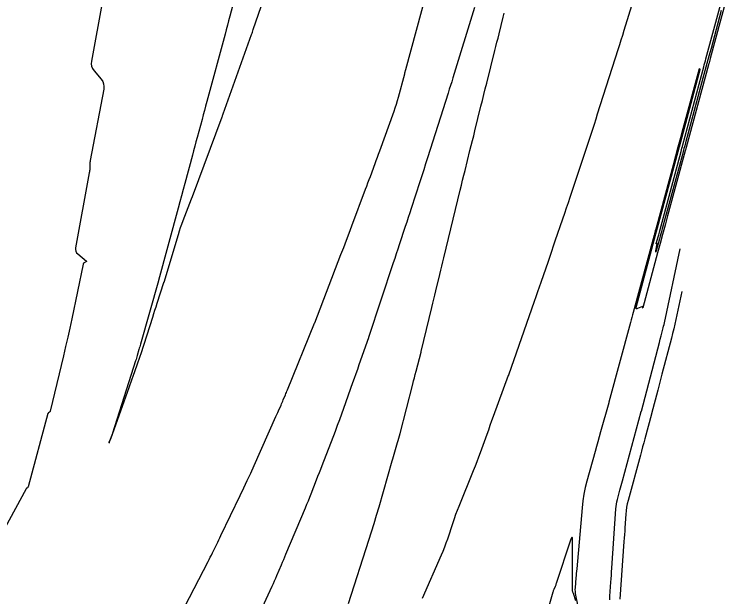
# Model space of a CAD drawing. Extents: x 1797419 to 1809236, y 248759 to 251512.
# Drawn here: x 1798954.3 to 1799157.6, y 249975.6 to 250140.5 of the extents above; entities that cross this region are included whole.
import ezdxf

# ---------------------------------------------------------------- set-up
doc = ezdxf.new("R2010")
doc.units = 0
doc.layers.add('34', color=7, linetype='Continuous')

msp = doc.modelspace()

# ---------------------------------------------------------------- linework, layer by layer
at = {"layer": '34'}
for points in [[(1799020.62, 250159.37), (1799015.38, 250139.91), (1799015.04, 250138.65), (1799014.7, 250137.38), (1799014.36, 250136.12), (1799014.02, 250134.86), (1799008.87, 250115.78), (1799008.53, 250114.51), (1799008.19, 250113.25), (1799007.85, 250111.98), (1799007.51, 250110.71), (1799006.14, 250105.64), (1799005.8, 250104.37), (1799005.46, 250103.1), (1799005.12, 250101.83), (1799004.78, 250100.56), (1799002.63, 250092.6), (1799002.16, 250090.85), (1799001.69, 250089.11), (1799001.22, 250087.36), (1799000.75, 250085.61), (1798995.22, 250065.08), (1798995.21, 250065.05), (1798995.19, 250064.97), (1798995.19, 250064.97), (1798990.08, 250047.12), (1798989.97, 250046.72), (1798989.85, 250046.32), (1798989.74, 250045.92), (1798989.62, 250045.52), (1798989.16, 250043.91), (1798989.05, 250043.51), (1798988.93, 250043.11), (1798988.8, 250042.71), (1798988.68, 250042.31), (1798982.13, 250021.87), (1798982.02, 250021.53), (1798982.01, 250021.48), (1798981.99, 250021.44), (1798981.98, 250021.4), (1798981.96, 250021.35), (1798981.23, 250019.29), (1798981.16, 250019.11), (1798981.14, 250019.05), (1798981.17, 250019.11), (1798981.24, 250019.29), (1798981.74, 250020.55), (1798981.84, 250020.81), (1798982.01, 250021.24), (1798982.04, 250021.33), (1798982.08, 250021.41), (1798982.11, 250021.5), (1798982.14, 250021.58), (1798986.87, 250034.85), (1798987.16, 250035.65), (1798987.44, 250036.45), (1798987.73, 250037.25), (1798988.02, 250038.05), (1798989.16, 250041.26), (1798989.44, 250042.06), (1798989.72, 250042.87), (1798989.99, 250043.67), (1798990.25, 250044.48), (1798993.55, 250054.73), (1798993.87, 250055.72), (1798994.18, 250056.7), (1798994.5, 250057.68), (1798994.82, 250058.67), (1798996.71, 250064.56), (1798996.72, 250064.57), (1798996.73, 250064.64), (1798996.74, 250064.65), (1798996.74, 250064.67), (1799000.8, 250078.14), (1799001.11, 250079.13), (1799001.44, 250080.12), (1799001.78, 250081.1), (1799002.15, 250082.08), (1799004.52, 250088.23), (1799004.54, 250088.28), (1799004.56, 250088.33), (1799004.58, 250088.38), (1799004.6, 250088.44), (1799004.77, 250088.92), (1799013.2, 250111.43), (1799013.28, 250111.64), (1799013.35, 250111.85), (1799013.43, 250112.06), (1799013.51, 250112.27), (1799021.57, 250134.79), (1799021.69, 250135.13), (1799021.8, 250135.46), (1799021.92, 250135.8), (1799022.04, 250136.14), (1799029.61, 250158.3)], [(1799132.82, 250154.46), (1799127.08, 250135.87), (1799126.66, 250134.51), (1799126.23, 250133.15), (1799125.8, 250131.8), (1799125.37, 250130.44), (1799119.52, 250112.19), (1799119.06, 250110.76), (1799118.6, 250109.32), (1799118.13, 250107.89), (1799117.65, 250106.45), (1799111.74, 250088.61), (1799111.23, 250087.08), (1799110.71, 250085.55), (1799110.2, 250084.03), (1799109.68, 250082.5), (1799107.52, 250076.21), (1799107.03, 250074.78), (1799106.53, 250073.34), (1799106.04, 250071.9), (1799105.55, 250070.47), (1799103.51, 250064.51), (1799103.05, 250063.18), (1799102.59, 250061.85), (1799102.13, 250060.52), (1799101.66, 250059.2), (1799094.34, 250038.3), (1799094.34, 250038.29), (1799094.33, 250038.28), (1799094.32, 250038.24), (1799094.31, 250038.2), (1799094.31, 250038.2), (1799094.31, 250038.19), (1799094.3, 250038.18), (1799094.3, 250038.17), (1799090.04, 250026.61), (1799089.57, 250025.33), (1799089.1, 250024.04), (1799088.64, 250022.76), (1799088.17, 250021.48), (1799086.32, 250016.34), (1799085.85, 250015.06), (1799085.37, 250013.78), (1799084.87, 250012.51), (1799084.37, 250011.24), (1799080.26, 250001.09), (1799079.81, 249999.95), (1799079.38, 249998.81), (1799078.97, 249997.66), (1799078.57, 249996.5), (1799077.03, 249991.85), (1799076.63, 249990.69), (1799076.2, 249989.55), (1799075.75, 249988.41), (1799075.27, 249987.29), (1799069.85, 249975.04)], [(1799157.59, 250150.37), (1799151.51, 250127.94), (1799151.39, 250127.49), (1799151.19, 250126.73), (1799151.15, 250126.58), (1799151.11, 250126.43), (1799151.07, 250126.28), (1799151.03, 250126.13), (1799144.7, 250102.77), (1799144.63, 250102.53), (1799144.57, 250102.3), (1799144.51, 250102.07), (1799144.45, 250101.84), (1799139.45, 250083.4), (1799138.74, 250080.79), (1799138.03, 250078.17), (1799137.32, 250075.56), (1799136.61, 250072.95), (1799132.39, 250057.38), (1799132.38, 250057.33), (1799132.37, 250057.32), (1799132.37, 250057.33), (1799132.38, 250057.38), (1799132.42, 250057.63), (1799132.42, 250057.68), (1799132.41, 250057.71), (1799132.37, 250057.71), (1799132.32, 250057.7), (1799130.92, 250057.14), (1799130.7, 250057.08), (1799130.57, 250057.12), (1799130.52, 250057.24), (1799130.55, 250057.46), (1799136.14, 250078.3), (1799136.19, 250078.48), (1799136.24, 250078.66), (1799136.29, 250078.84), (1799136.34, 250079.02), (1799142.68, 250102.65), (1799142.72, 250102.8), (1799142.77, 250102.96), (1799148.65, 250124.86), (1799148.66, 250124.89), (1799148.65, 250124.92), (1799148.63, 250124.94), (1799148.6, 250124.95), (1799148.36, 250125.02), (1799148.36, 250125.02), (1799148.36, 250125.02), (1799148.35, 250125.02), (1799148.35, 250125.01), (1799143.77, 250108.08), (1799143.07, 250105.49), (1799142.37, 250102.9), (1799141.67, 250100.31), (1799140.97, 250097.72), (1799136.07, 250079.62), (1799135.95, 250079.19), (1799135.84, 250078.77), (1799135.72, 250078.34), (1799135.6, 250077.91), (1799129.68, 250056.05), (1799129.49, 250055.34), (1799129.3, 250054.64), (1799129.11, 250053.93), (1799128.92, 250053.23), (1799122.79, 250030.62), (1799122.78, 250030.56), (1799122.76, 250030.51), (1799122.76, 250030.48), (1799120.45, 250022.21), (1799120.06, 250020.83), (1799119.68, 250019.44), (1799119.29, 250018.06), (1799118.91, 250016.68), (1799116.58, 250008.31), (1799116.1, 250006.45), (1799115.72, 250004.57), (1799115.42, 250002.68), (1799115.21, 250000.77), (1799113.69, 249983.46), (1799113.63, 249982.82), (1799113.57, 249982.18), (1799113.52, 249981.54), (1799113.46, 249980.9), (1799113.21, 249978.1), (1799113.19, 249977.57), (1799113.2, 249977.05), (1799113.25, 249976.53), (1799113.34, 249976.01), (1799113.94, 249973.22)], [(1799002.6, 249972.82), (1799009.23, 249985.52), (1799009.55, 249986.13), (1799009.86, 249986.74), (1799010.17, 249987.35), (1799010.47, 249987.97), (1799011.68, 249990.43), (1799011.98, 249991.04), (1799012.28, 249991.66), (1799012.58, 249992.27), (1799012.88, 249992.89), (1799018.34, 250004.25), (1799019.34, 250006.36), (1799020.33, 250008.47), (1799021.3, 250010.58), (1799022.25, 250012.71), (1799028.43, 250026.58), (1799028.61, 250026.98), (1799028.79, 250027.38), (1799028.97, 250027.77), (1799029.15, 250028.17), (1799029.9, 250029.84), (1799030.06, 250030.2), (1799030.22, 250030.55), (1799030.37, 250030.91), (1799030.52, 250031.27), (1799031.12, 250032.7), (1799031.27, 250033.06), (1799031.42, 250033.42), (1799031.56, 250033.78), (1799031.71, 250034.14), (1799039.42, 250053.02), (1799039.42, 250053.02), (1799039.42, 250053.03), (1799039.44, 250053.1), (1799039.44, 250053.11), (1799039.44, 250053.12), (1799039.45, 250053.13), (1799039.45, 250053.14), (1799046.88, 250072.42), (1799047.65, 250074.45), (1799048.43, 250076.48), (1799049.2, 250078.51), (1799049.96, 250080.55), (1799053.85, 250090.95), (1799054.19, 250091.86), (1799054.53, 250092.76), (1799054.87, 250093.67), (1799055.21, 250094.57), (1799056.56, 250098.19), (1799056.9, 250099.09), (1799057.23, 250100), (1799057.56, 250100.91), (1799057.89, 250101.82), (1799061.91, 250113.06), (1799062.25, 250114.04), (1799062.58, 250115.04), (1799062.88, 250116.03), (1799063.16, 250117.04), (1799064.94, 250123.62), (1799065.02, 250123.89), (1799065.27, 250124.84), (1799071.34, 250147.27)], [(1799154.66, 250141.56), (1799151.74, 250130.78), (1799151.17, 250128.67), (1799150.6, 250126.57), (1799150.03, 250124.47), (1799149.46, 250122.37), (1799144.51, 250104.09), (1799144.29, 250103.26), (1799144.06, 250102.44), (1799143.84, 250101.62), (1799143.62, 250100.79), (1799137.9, 250079.7), (1799137.71, 250079.01), (1799137.52, 250078.31), (1799137.33, 250077.62), (1799137.15, 250076.92), (1799136.21, 250073.46), (1799136.13, 250073.2), (1799136.1, 250073.11), (1799136.1, 250073.21), (1799136.14, 250073.47), (1799136.49, 250075.52), (1799136.49, 250075.55), (1799136.48, 250075.57), (1799136.46, 250075.57), (1799136.43, 250075.57), (1799136.29, 250075.51), (1799136.27, 250075.5), (1799136.25, 250075.51), (1799136.24, 250075.53), (1799136.24, 250075.56), (1799136.82, 250077.71), (1799136.92, 250078.08), (1799137.02, 250078.45), (1799137.12, 250078.82), (1799137.22, 250079.19), (1799143.25, 250101.64), (1799143.38, 250102.12), (1799143.51, 250102.59), (1799143.63, 250103.07), (1799143.76, 250103.54), (1799149.69, 250125.6), (1799149.84, 250126.17), (1799150, 250126.73), (1799150.15, 250127.3), (1799150.3, 250127.86), (1799154.78, 250144.52)], [(1798979.32, 250144.29), (1798976.19, 250127.24), (1798976.13, 250126.49), (1798976.23, 250125.78), (1798976.49, 250125.11), (1798976.92, 250124.49), (1798978.94, 250122.08), (1798979.36, 250121.46), (1798979.62, 250120.79), (1798979.72, 250120.08), (1798979.65, 250119.33), (1798975.83, 250099.07), (1798975.78, 250098.78), (1798975.74, 250098.49), (1798975.72, 250098.2), (1798975.71, 250097.9), (1798975.68, 250096.72), (1798975.67, 250096.43), (1798975.65, 250096.13), (1798975.61, 250095.84), (1798975.57, 250095.55), (1798971.69, 250074.34), (1798971.65, 250073.84), (1798971.75, 250073.39), (1798971.97, 250072.98), (1798972.31, 250072.62), (1798974.75, 250070.6), (1798974.76, 250070.59), (1798974.77, 250070.59), (1798974.77, 250070.58), (1798974.77, 250070.57), (1798974.75, 250070.5), (1798974.75, 250070.5), (1798974.07, 250070.12), (1798973.97, 250070.05), (1798973.89, 250069.97), (1798973.83, 250069.86), (1798973.79, 250069.75), (1798970.58, 250054.26), (1798970.02, 250051.64), (1798969.45, 250049.03), (1798968.85, 250046.42), (1798968.23, 250043.81), (1798964.46, 250028.09), (1798964.43, 250028.02), (1798964.4, 250027.95), (1798964.35, 250027.89), (1798964.29, 250027.84), (1798964.03, 250027.66), (1798963.97, 250027.61), (1798963.92, 250027.55), (1798963.89, 250027.48), (1798963.86, 250027.41), (1798958.2, 250006.64), (1798958.18, 250006.58), (1798958.15, 250006.53), (1798958.11, 250006.48), (1798958.06, 250006.44), (1798957.84, 250006.3), (1798957.78, 250006.26), (1798957.74, 250006.22), (1798957.7, 250006.17), (1798957.66, 250006.11), (1798947.26, 249987.15)], [(1799084.74, 250142.38), (1799078.59, 250122.45), (1799078.25, 250121.38), (1799077.92, 250120.31), (1799077.58, 250119.24), (1799077.24, 250118.17), (1799071.42, 250099.84), (1799070.88, 250098.15), (1799070.33, 250096.46), (1799069.79, 250094.77), (1799069.24, 250093.08), (1799066.77, 250085.53), (1799066.35, 250084.25), (1799065.93, 250082.96), (1799065.51, 250081.67), (1799065.09, 250080.38), (1799063.41, 250075.24), (1799062.99, 250073.95), (1799062.56, 250072.66), (1799062.14, 250071.38), (1799061.71, 250070.09), (1799054.7, 250049.01), (1799054.7, 250049), (1799054.7, 250048.99), (1799054.68, 250048.93), (1799054.68, 250048.91), (1799054.67, 250048.9), (1799054.67, 250048.89), (1799051.98, 250041.22), (1799051.53, 250039.94), (1799051.08, 250038.66), (1799050.63, 250037.38), (1799050.18, 250036.1), (1799047.63, 250028.87), (1799047.05, 250027.24), (1799046.45, 250025.62), (1799045.85, 250024), (1799045.23, 250022.38), (1799041.43, 250012.6), (1799041.04, 250011.6), (1799040.66, 250010.61), (1799040.27, 250009.61), (1799039.89, 250008.61), (1799038.34, 250004.62), (1799037.95, 250003.62), (1799037.56, 250002.63), (1799037.15, 250001.64), (1799036.74, 250000.65), (1799031.19, 249987.54), (1799030.87, 249986.78), (1799030.55, 249986.02), (1799030.23, 249985.26), (1799029.91, 249984.51), (1799028.63, 249981.48), (1799028.31, 249980.72), (1799027.98, 249979.97), (1799027.64, 249979.22), (1799027.3, 249978.47), (1799020.09, 249962.86)], [(1799048.99, 249973.67), (1799054.77, 249991.58), (1799055.52, 249993.93), (1799056.26, 249996.3), (1799056.97, 249998.66), (1799057.67, 250001.04), (1799061.43, 250014), (1799061.62, 250014.65), (1799061.81, 250015.3), (1799062, 250015.94), (1799062.19, 250016.59), (1799062.94, 250019.19), (1799063.13, 250019.84), (1799063.31, 250020.49), (1799063.48, 250021.14), (1799063.66, 250021.79), (1799067.25, 250035.74), (1799067.48, 250036.66), (1799067.71, 250037.57), (1799067.95, 250038.48), (1799068.18, 250039.39), (1799069.59, 250044.85), (1799069.59, 250044.88), (1799069.61, 250044.94), (1799069.62, 250044.97), (1799069.62, 250044.98), (1799072.62, 250057.48), (1799072.9, 250058.65), (1799073.19, 250059.82), (1799073.47, 250060.99), (1799073.75, 250062.16), (1799074.88, 250066.84), (1799075.16, 250068.01), (1799075.44, 250069.18), (1799075.72, 250070.35), (1799076.01, 250071.52), (1799080.67, 250090.67), (1799081.01, 250092.08), (1799081.36, 250093.48), (1799081.7, 250094.89), (1799082.05, 250096.29), (1799083.44, 250101.9), (1799083.79, 250103.3), (1799084.14, 250104.71), (1799084.49, 250106.11), (1799084.83, 250107.51), (1799086.56, 250114.49), (1799086.96, 250116.12), (1799087.37, 250117.75), (1799087.78, 250119.38), (1799088.19, 250121.01), (1799090.5, 250130.21), (1799090.8, 250131.39), (1799091.09, 250132.57), (1799091.39, 250133.75), (1799091.69, 250134.93), (1799092.87, 250139.64), (1799093.17, 250140.82)], [(1799123.07, 249974.71), (1799123.1, 249975.7), (1799123.38, 249979.67), (1799123.44, 249980.66), (1799123.51, 249981.66), (1799123.58, 249982.65), (1799123.65, 249983.64), (1799124.78, 250000.41), (1799124.84, 250001.09), (1799124.93, 250001.76), (1799125.06, 250002.42), (1799125.22, 250003.08), (1799125.93, 250005.71), (1799126.11, 250006.36), (1799126.29, 250007.02), (1799126.47, 250007.67), (1799126.64, 250008.33), (1799131.96, 250027.99), (1799131.97, 250028.01), (1799131.97, 250028.03), (1799131.99, 250028.1), (1799132, 250028.13), (1799137.11, 250047.59), (1799137.35, 250048.51), (1799137.59, 250049.43), (1799138.08, 250051.28), (1799138.2, 250051.74), (1799138.31, 250052.2), (1799138.42, 250052.67), (1799138.52, 250053.13), (1799143.04, 250074.05)], [(1799143.5, 250061.96), (1799141.79, 250054.05), (1799141.5, 250052.74), (1799141.19, 250051.42), (1799140.87, 250050.12), (1799140.53, 250048.81), (1799137.85, 250038.6), (1799137.55, 250037.47), (1799137.26, 250036.34), (1799136.96, 250035.22), (1799136.67, 250034.09), (1799134.9, 250027.36), (1799134.89, 250027.32), (1799134.87, 250027.27), (1799134.86, 250027.23), (1799134.86, 250027.22), (1799132.98, 250020.28), (1799132.67, 250019.12), (1799132.36, 250017.96), (1799132.04, 250016.8), (1799131.73, 250015.65), (1799128.25, 250002.77), (1799128.02, 250001.83), (1799127.83, 250000.88), (1799127.7, 249999.92), (1799127.61, 249998.96), (1799127.35, 249995.08), (1799127.28, 249994.11), (1799127.22, 249993.15), (1799127.15, 249992.18), (1799127.08, 249991.21), (1799125.95, 249974.83)], [(1799113.47, 249974.42), (1799112.74, 249976.48), (1799112.61, 249976.88), (1799112.53, 249977.28), (1799112.48, 249977.69), (1799112.46, 249978.11), (1799112.49, 249984.05), (1799112.5, 249984.98), (1799112.5, 249985.9), (1799112.51, 249986.83), (1799112.51, 249987.75), (1799112.53, 249991.45), (1799112.5, 249992.15), (1799112.39, 249992.4), (1799112.21, 249992.19), (1799111.95, 249991.54), (1799107.88, 249979.29), (1799107.81, 249979.08), (1799107.73, 249978.87), (1799107.65, 249978.66), (1799107.57, 249978.46), (1799107.21, 249977.65), (1799107.12, 249977.45), (1799107.04, 249977.24), (1799106.97, 249977.03), (1799106.91, 249976.82), (1799101.45, 249957.83)]]:
    msp.add_lwpolyline(points, dxfattribs=at)

doc.saveas('drawing.dxf')
